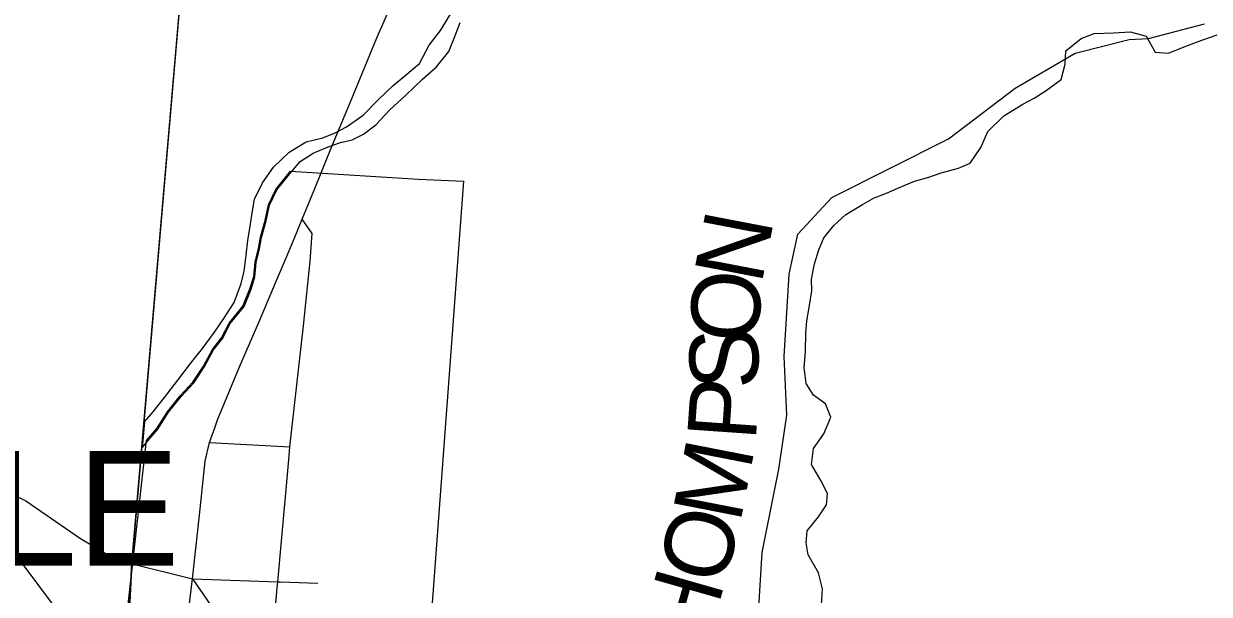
# Model space of a CAD drawing. Extents: x 0 to 42.5, y 0 to 22.
# Drawn here: x 8.1346 to 8.6245, y 15.7782 to 16.014 of the extents above; entities that cross this region are included whole.
import ezdxf

# ---------------------------------------------------------------- set-up
doc = ezdxf.new("R2010")
doc.units = 0
for name, color, linetype in [('GM_X_City_Street', 7, 'Continuous'), ('GM_X_Corporation', 7, 'Continuous'), ('GM_X_Corporation_Text', 7, 'Continuous'), ('GM_X_County_Road', 7, 'Continuous'), ('GM_X_County_Road_Text', 7, 'Continuous'), ('GM_X_Interchange_Ramps', 7, 'Continuous'), ('GM_X_Minor_River', 7, 'Continuous'), ('GM_X_Rail_Line', 7, 'Continuous'), ('GM_X_State_Route', 7, 'Continuous'), ('GM_X_Township', 7, 'Continuous'), ('SH_Cut_Line', 7, 'Continuous')]:
    doc.layers.add(name, color=color, linetype=linetype)

msp = doc.modelspace()

# ---------------------------------------------------------------- linework, layer by layer
at = {"layer": 'GM_X_City_Street'}
msp.add_line((8.21144, 15.8409), (8.24464, 15.83913), dxfattribs=at)
for points in [[(8.23767, 15.76161), (8.23941, 15.78086), (8.23963, 15.78334), (8.24416, 15.83383), (8.24464, 15.83913), (8.25024, 15.88911), (8.25294, 15.9159), (8.25382, 15.9273), (8.24973, 15.9332)], [(8.19499, 15.70965), (8.19673, 15.71712), (8.20101, 15.75731), (8.20445, 15.78454)], [(8.20445, 15.78454), (8.23963, 15.78334), (8.24068, 15.7833), (8.25621, 15.78277)]]:
    msp.add_lwpolyline(points, dxfattribs=at)
at = {"layer": 'GM_X_Corporation'}
msp.add_lwpolyline([(8.17779, 15.77395), (8.18543, 15.84177), (8.18963, 15.84667), (8.19403, 15.85366), (8.19919, 15.86007), (8.20454, 15.86592), (8.20894, 15.87253), (8.21259, 15.87933), (8.21641, 15.88424), (8.21948, 15.89029), (8.22521, 15.89727), (8.22811, 15.90445), (8.22966, 15.90956), (8.23027, 15.91544), (8.23164, 15.92112), (8.23243, 15.92585), (8.23437, 15.93267), (8.23574, 15.93911), (8.23882, 15.94554), (8.24489, 15.95308), (8.29778, 15.94971), (8.3164, 15.94888), (8.29852, 15.70973)], dxfattribs=at)
at = {"layer": 'GM_X_County_Road'}
msp.add_lwpolyline([(8.37508, 15.69643), (8.39816, 15.70896), (8.41554, 15.7222), (8.42736, 15.7428), (8.43835, 15.7727), (8.4397, 15.7955), (8.44667, 15.82993), (8.44993, 15.85218), (8.44881, 15.87648), (8.45084, 15.91049), (8.45452, 15.92704), (8.46847, 15.94215), (8.51672, 15.96646), (8.5443, 15.98738), (8.56907, 16.00181), (8.59144, 16.00749), (8.59942, 16.00794), (8.62254, 16.01401)], dxfattribs=at)
at = {"layer": 'GM_X_Interchange_Ramps'}
msp.add_lwpolyline([(8.24781, 16.59008), (8.17933, 15.79111), (8.17776, 15.76158), (8.17561, 15.72139), (8.1727, 15.66691), (8.17075, 15.63044), (8.16995, 15.61544), (8.16884, 15.59509), (8.29687, 15.58461), (8.30432, 15.58399), (8.32394, 15.58239), (8.67633, 15.55354), (8.9, 15.53758), (8.9, 19.05381)], dxfattribs=at)
at = {"layer": 'GM_X_Minor_River'}
for p, q in [((8.56519, 16.00281), (8.57148, 16.00789)), ((8.57148, 16.00789), (8.57698, 16.00994)), ((8.57698, 16.00994), (8.58494, 16.01027)), ((8.58494, 16.01027), (8.59194, 16.0106)), ((8.59194, 16.0106), (8.59837, 16.00885)), ((8.59837, 16.00885), (8.60211, 16.00219)), ((8.62146, 16.00719), (8.62772, 16.00942)), ((8.56496, 15.99731), (8.56519, 16.00281)), ((8.6076, 16.00178), (8.61481, 16.00476)), ((8.61481, 16.00476), (8.62146, 16.00719)), ((8.60211, 16.00219), (8.6076, 16.00178)), ((8.56321, 15.99087), (8.56496, 15.99731)), ((8.55712, 15.98636), (8.56321, 15.99087)), ((8.54742, 15.98074), (8.55217, 15.98317)), ((8.55217, 15.98317), (8.55712, 15.98636)), ((8.53962, 15.97586), (8.54742, 15.98074)), ((8.53295, 15.96945), (8.53962, 15.97586)), ((8.53006, 15.96283), (8.53295, 15.96945)), ((8.52566, 15.95641), (8.53006, 15.96283)), ((8.5137, 15.95232), (8.52091, 15.95436)), ((8.52091, 15.95436), (8.52566, 15.95641)), ((8.49586, 15.94599), (8.50269, 15.94898)), ((8.50269, 15.94898), (8.50858, 15.95064)), ((8.50858, 15.95064), (8.5137, 15.95232)), ((8.48598, 15.94207), (8.49111, 15.94393)), ((8.49111, 15.94393), (8.49586, 15.94599)), ((8.47438, 15.93513), (8.48123, 15.93925)), ((8.48123, 15.93925), (8.48598, 15.94207)), ((8.46942, 15.93061), (8.47438, 15.93513)), ((8.46522, 15.92551), (8.46942, 15.93061)), ((8.4631, 15.9206), (8.46522, 15.92551)), ((8.46136, 15.91473), (8.4631, 15.9206)), ((8.46018, 15.90848), (8.46136, 15.91473)), ((8.46033, 15.90355), (8.46018, 15.90848)), ((8.45914, 15.89673), (8.46033, 15.90355)), ((8.45816, 15.89123), (8.45914, 15.89673)), ((8.45774, 15.88631), (8.45816, 15.89123)), ((8.45769, 15.87834), (8.45774, 15.88631)), ((8.45707, 15.8719), (8.45769, 15.87834)), ((8.45797, 15.86525), (8.45707, 15.8719)), ((8.46096, 15.86049), (8.45797, 15.86525)), ((8.46586, 15.85686), (8.46096, 15.86049)), ((8.46809, 15.85135), (8.46586, 15.85686)), ((8.4652, 15.84454), (8.46809, 15.85135)), ((8.18452, 15.84951), (8.18361, 15.83877)), ((8.46099, 15.8385), (8.4652, 15.84454)), ((8.46019, 15.83186), (8.46099, 15.8385)), ((8.46393, 15.8252), (8.46019, 15.83186)), ((8.46673, 15.81987), (8.46393, 15.8252)), ((8.46632, 15.81514), (8.46673, 15.81987)), ((8.46306, 15.81023), (8.46632, 15.81514)), ((8.45828, 15.80438), (8.46306, 15.81023)), ((8.45787, 15.79945), (8.45828, 15.80438)), ((8.45878, 15.79451), (8.45787, 15.79945)), ((8.46308, 15.78709), (8.45878, 15.79451)), ((8.46474, 15.78044), (8.46308, 15.78709)), ((8.46431, 15.77381), (8.46474, 15.78044))]:
    msp.add_line(p, q, dxfattribs=at)
for points in [[(8.18452, 15.84951), (8.18807, 15.85354), (8.19284, 15.85958), (8.19839, 15.86675), (8.20355, 15.87354), (8.20852, 15.87977), (8.21349, 15.88656), (8.21732, 15.89223), (8.22153, 15.89884), (8.22443, 15.90659), (8.22579, 15.9117), (8.22659, 15.91834), (8.22721, 15.9244), (8.22819, 15.93027), (8.22919, 15.93672), (8.22998, 15.94145), (8.23325, 15.94826), (8.23784, 15.95467), (8.24432, 15.96089), (8.25136, 15.96521), (8.25819, 15.96687), (8.26332, 15.96892), (8.26807, 15.97136), (8.27492, 15.97624), (8.28121, 15.98265), (8.28732, 15.98849), (8.29208, 15.99244), (8.29817, 15.99752), (8.3022, 16.00508), (8.30679, 16.01112), (8.31101, 16.01792)], [(8.18361, 15.83877), (8.1859, 15.84161), (8.1901, 15.84651), (8.1945, 15.8535), (8.19966, 15.85991), (8.20501, 15.86576), (8.20941, 15.87237), (8.21306, 15.87917), (8.21688, 15.88407), (8.21995, 15.89012), (8.22568, 15.8971), (8.22857, 15.90429), (8.23013, 15.9094), (8.23074, 15.91528), (8.2321, 15.92096), (8.23289, 15.92569), (8.23484, 15.93251), (8.23621, 15.93895), (8.23929, 15.94537), (8.24445, 15.95179), (8.24884, 15.95707), (8.25417, 15.96045), (8.26043, 15.96306), (8.26556, 15.96493), (8.2703, 15.96603), (8.27505, 15.96828), (8.28019, 15.97223), (8.28592, 15.97845), (8.29259, 15.98447), (8.29945, 15.99107), (8.30517, 15.99615), (8.31033, 16.00256), (8.31245, 16.00805), (8.31496, 16.01448)]]:
    msp.add_lwpolyline(points, dxfattribs=at)
at = {"layer": 'GM_X_Rail_Line'}
msp.add_lwpolyline([(7.98347, 16.32444), (7.94829, 15.9349), (7.95454, 15.91522), (7.97421, 15.89822), (8.00014, 15.88211), (8.09048, 15.83928), (8.11148, 15.82198), (8.12531, 15.80248), (8.17938, 15.73019)], dxfattribs=at)
at = {"layer": 'GM_X_State_Route'}
msp.add_line((8.17944, 15.79084), (8.20445, 15.78454), dxfattribs=at)
for points in [[(8.25314, 15.94167), (8.25459, 15.94526), (8.26156, 15.96227), (8.26969, 15.98172), (8.28054, 16.00817), (8.29059, 16.03121)], [(8.242, 15.91462), (8.24645, 15.92505), (8.24973, 15.9332), (8.25296, 15.94122), (8.25314, 15.94167)], [(8.21369, 15.84735), (8.21471, 15.85024), (8.22381, 15.87216), (8.23213, 15.89123), (8.23871, 15.90691), (8.242, 15.91462)], [(8.00999, 15.84744), (8.04008, 15.84735), (8.07009, 15.84292), (8.10108, 15.83357), (8.13551, 15.81685), (8.15807, 15.80127), (8.17068, 15.79387), (8.17944, 15.79084)], [(8.20445, 15.78454), (8.20734, 15.81087), (8.20963, 15.83322), (8.21144, 15.8409), (8.21355, 15.84694), (8.21369, 15.84735)], [(8.20445, 15.78454), (8.21898, 15.76345), (8.22295, 15.75664), (8.23879, 15.7302), (8.25091, 15.7098), (8.25756, 15.6986), (8.26225, 15.69072)]]:
    msp.add_lwpolyline(points, dxfattribs=at)
at = {"layer": 'GM_X_Township'}
msp.add_lwpolyline([(8.24781, 16.59008), (8.17933, 15.79111), (8.17776, 15.76158), (8.17561, 15.72139), (8.1727, 15.66691), (8.17075, 15.63044), (8.16995, 15.61544), (8.04805, 15.62672), (7.97957, 15.63417), (7.95331, 15.6361), (7.91921, 15.63683), (7.91813, 15.60669), (7.88151, 15.60844), (7.87674, 15.60879), (7.42273, 15.64192), (7.26665, 15.65331), (5.92916, 15.74982), (5.21422, 15.79865), (5.23885, 16.11392)], dxfattribs=at)
at = {"layer": 'SH_Cut_Line'}
for points in [[(8.24781, 16.59008), (8.17933, 15.79111), (8.17776, 15.76158), (8.17561, 15.72139), (8.1727, 15.66691), (8.17075, 15.63044), (8.16995, 15.61544), (8.16884, 15.59509), (8.1568, 15.41315), (8.09551, 14.48695), (8.07289, 14.12804), (8.07009, 14.10263), (8.06989, 14.1), (8.9, 14.1), (8.9, 19.05381)], [(3.72132, 15.90374), (4.44374, 15.85348), (4.57597, 15.84389), (4.70326, 15.83465), (4.83401, 15.82463), (5.0466, 15.8101), (5.21422, 15.79865), (5.92916, 15.74982), (7.26665, 15.65331), (7.42273, 15.64192), (7.87674, 15.60879), (7.88151, 15.60844), (7.91813, 15.60669), (7.91921, 15.63683), (7.95331, 15.6361), (7.97957, 15.63417), (8.04805, 15.62672), (8.16995, 15.61544), (8.17075, 15.63044), (8.1727, 15.66691), (8.17561, 15.72139), (8.17776, 15.76158), (8.17933, 15.79111), (8.24781, 16.59008)]]:
    msp.add_lwpolyline(points, dxfattribs=at)

# ---------------------------------------------------------------- texts
at = {"layer": 'GM_X_Corporation_Text'}
msp.add_text('LAURELVILLE', height=0.0473485, rotation=0, dxfattribs=at).set_placement((7.78018, 15.7901))
at = {"layer": 'GM_X_County_Road_Text'}
for s, rotation, p in [('N', 79.1044, (8.43945, 15.90579)), ('O', 86.4205, (8.43801, 15.88179)), ('S', 91.3193, (8.43846, 15.86327)), ('P', 85.9882, (8.43705, 15.84126)), ('M', 78.9483, (8.43064, 15.80723)), ('O', 75.4079, (8.42392, 15.78116)), ('H', 74.0476, (8.41685, 15.75642))]:
    msp.add_text(s, height=0.02841, rotation=rotation, dxfattribs=at).set_placement(p)

doc.saveas('drawing.dxf')
